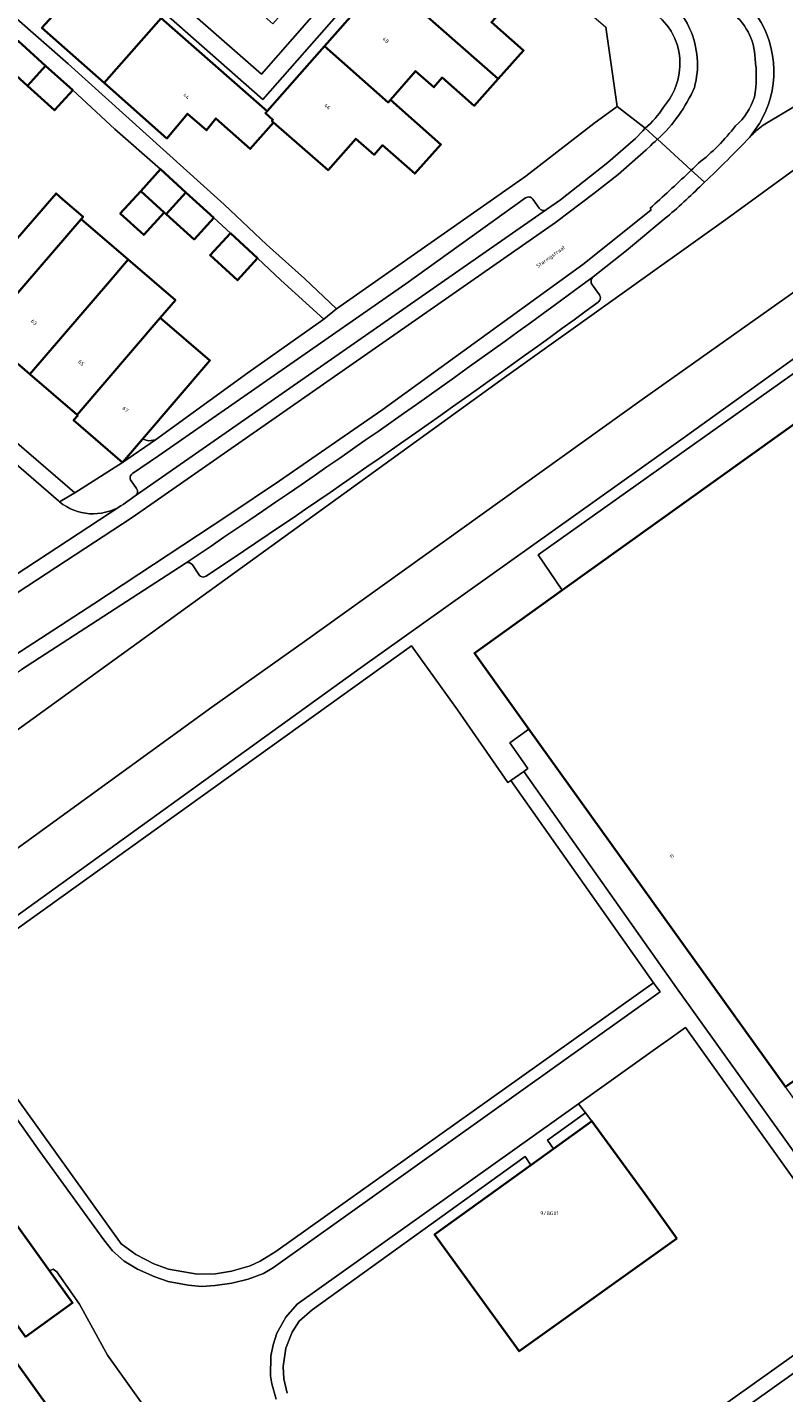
# Model space of a CAD drawing. Header units: metres. Extents: x 197700 to 204338, y 317132 to 325229.
# Tile 948 of 1056: x 198474 to 198546, y 321694 to 321823. Entities that reach past the tile are written whole.
import ezdxf
from ezdxf.enums import TextEntityAlignment as Align

# ---------------------------------------------------------------- set-up
doc = ezdxf.new("R2010")
doc.units = ezdxf.units.M
for name, color, linetype, lineweight in [('B-WE-IE-TERREINAFSCHEIDING_KUNSTMATIG_HEKWERK-G', 20, 'IE-TERREINAFSCHEIDING-KUNSTMATIG', 18), ('B-WE-OG-BEBOUWING-GV', 7, 'Continuous', 35), ('B-WE-OG-BEBOUWING-T18', 10, 'Continuous', 18), ('B-WE-OG-TERREIN_CULTUURSCHEIDING-GV', 7, 'Continuous', 18), ('B-WE-OG-TERREIN_ERF-GV', 7, 'Continuous', 18), ('B-WE-OG-TOPOGRAFIE-T18', 10, 'Continuous', 18), ('B-WE-VH-VERHARDING_ASFALT-GV', 252, 'Continuous', 18), ('B-WE-VH-VERHARDING_BETONSTRAATSTEEN-GV', 252, 'Continuous', 18), ('B-WE-VH-VERHARDING_OPEN-GV', 252, 'Continuous', 18), ('B-WE-VH-VERHARDING_TEGEL-GV', 252, 'Continuous', 18)]:
    doc.layers.add(name, color=color, linetype=linetype, lineweight=lineweight)
doc.styles.add('NLCS-ISO-M200-T18', font='NLCS-ISO.ttf', dxfattribs={"height": 0.36})
doc.linetypes.add('IE-TERREINAFSCHEIDING-KUNSTMATIG', pattern='A,4,[82,NLCS.SHX,S=0.75,R=90,X=0,Y=0],4,-2', length=10)

msp = doc.modelspace()

# ---------------------------------------------------------------- linework, layer by layer
at = {"layer": 'B-WE-IE-TERREINAFSCHEIDING_KUNSTMATIG_HEKWERK-G'}
msp.add_lwpolyline([(198561.092, 321816.061), (198550.496, 321812.791), (198539.994, 321805.173), (198519.003, 321790.175), (198445.589, 321737.124), (198407.619, 321710.163), (198355.784, 321673.714)], dxfattribs=at)
at = {"layer": 'B-WE-OG-BEBOUWING-GV'}
for points in [[(198507.552, 321828.051), (198518.387, 321818.513), (198520.802, 321821.212), (198517.756, 321823.892), (198518.572, 321824.802), (198516.799, 321826.339), (198519.432, 321829.36), (198513.414, 321834.701)], [(198480.976, 321818.143), (198486.41, 321824.292), (198476.367, 321833.124), (198476.25, 321832.991), (198475.532, 321833.622), (198475.435, 321833.511), (198475.268, 321833.657), (198473.065, 321831.133), (198476.323, 321828.257), (198475.355, 321827.225), (198477.13, 321825.614), (198475.077, 321823.363)], [(198518.387, 321818.513), (198507.552, 321828.051), (198501.897, 321821.636), (198507.94, 321816.295), (198508.164, 321816.548), (198510.527, 321819.258), (198512.287, 321817.724), (198513.071, 321818.638), (198516.118, 321815.977)], [(198486.41, 321824.292), (198480.976, 321818.143), (198486.936, 321812.87), (198488.898, 321815.21), (198490.695, 321813.652), (198491.595, 321814.777), (198494.852, 321811.881), (198497.063, 321814.381), (198496.908, 321814.518), (198497.012, 321814.636), (198496.29, 321815.274), (198496.453, 321815.46)], [(198473.704, 321817.869), (198475.426, 321819.773), (198472.852, 321822.107), (198471.127, 321820.205)], [(198497.063, 321814.381), (198502.237, 321809.86), (198504.869, 321812.848), (198506.622, 321811.314), (198507.425, 321812.225), (198510.478, 321809.527), (198512.948, 321812.301), (198508.164, 321816.548), (198507.94, 321816.295), (198501.897, 321821.636), (198496.453, 321815.46), (198496.29, 321815.274), (198497.012, 321814.636), (198496.908, 321814.518)], [(198475.426, 321819.773), (198473.704, 321817.869), (198476.269, 321815.543), (198477.994, 321817.445)], [(198488.75, 321807.744), (198486.325, 321809.945), (198484.45, 321807.88), (198486.682, 321805.853), (198486.875, 321805.678)], [(198469.435, 321794.346), (198478.798, 321805.223), (198478.983, 321805.438), (198477.064, 321807.09), (198476.413, 321807.65), (198472.358, 321802.94), (198470.433, 321804.592), (198464.946, 321798.199)], [(198486.682, 321805.853), (198484.45, 321807.88), (198482.51, 321805.744), (198484.742, 321803.717)], [(198491.391, 321805.346), (198488.75, 321807.744), (198486.875, 321805.678), (198489.516, 321803.28)], [(198469.435, 321794.346), (198473.924, 321790.494), (198481.475, 321799.292), (198483.265, 321801.378), (198478.798, 321805.223)], [(198492.967, 321803.892), (198491.037, 321801.801), (198493.627, 321799.41), (198495.549, 321801.491)], [(198473.924, 321790.494), (198478.413, 321786.641), (198486.314, 321795.831), (198487.755, 321797.513), (198483.265, 321801.378), (198481.475, 321799.292)], [(198586.394, 321770.589), (198577.166, 321783.466), (198574.762, 321786.821), (198571.881, 321790.841), (198565.748, 321799.399), (198565.69, 321799.48), (198524.472, 321769.988), (198516.13, 321764.02), (198521.314, 321756.795), (198545.674, 321722.843), (198582.75, 321749.42), (198595.18, 321758.33), (198588.789, 321767.247)], [(198478.413, 321786.641), (198478.474, 321786.589), (198478.072, 321786.12), (198482.728, 321782.125), (198484.618, 321784.327), (198491.022, 321791.79), (198486.314, 321795.831)], [(198535.366, 321708.459), (198532.358, 321712.668), (198527.293, 321719.613), (198523.641, 321716.98), (198521.487, 321715.426), (198512.359, 321708.844), (198520.376, 321697.762)]]:
    msp.add_lwpolyline(points, close=True, dxfattribs=at)
msp.add_lwpolyline([(198479.701, 321686.826), (198470.518, 321699.646), (198472.248, 321700.885), (198473.498, 321699.139), (198477.984, 321702.351), (198475.805, 321705.395), (198474.062, 321707.829), (198470.633, 321712.555), (198464.355, 321708.25), (198464.082, 321708.631), (198461.694, 321711.966), (198455.48, 321720.64), (198450.577, 321717.128), (198447.948, 321715.245), (198414.855, 321691.544)], dxfattribs=at)
at = {"layer": 'B-WE-OG-TERREIN_CULTUURSCHEIDING-GV'}
for points in [[(198505.194, 321840.906), (198509.141, 321837.413), (198497.004, 321823.753), (198493.088, 321827.267), (198491.515, 321825.494), (198488.119, 321828.507), (198486.792, 321826.978), (198495.917, 321818.978), (198512.21, 321837.566), (198506.622, 321842.361)], [(198324.162, 321660.411), (198328.808, 321654.809), (198341.844, 321663.977), (198355.784, 321673.714), (198407.619, 321710.163), (198445.589, 321737.124), (198519.003, 321790.175), (198539.994, 321805.173), (198550.496, 321812.791), (198561.092, 321816.061), (198555.218, 321821.103), (198554.96, 321820.927), (198543.548, 321814.115)], [(198542.37, 321813.077), (198542.271, 321812.975)], [(198534.447, 321805.423), (198534.395, 321805.422), (198530.566, 321802.241), (198527.425, 321799.747)], [(198527.333, 321798.937), (198527.997, 321798.031)], [(198488.668, 321772.537), (198473.148, 321762.462), (198473.099, 321762.43)], [(198489.979, 321771.468), (198489.361, 321772.397)]]:
    msp.add_lwpolyline(points, dxfattribs=at)
for points in [[(198543.548, 321814.115, 0.053937), (198542.37, 321813.077)], [(198542.271, 321812.975, -0.0101708), (198537.987, 321808.706)], [(198537.987, 321808.706, -0.008022), (198534.447, 321805.423)], [(198527.425, 321799.747, 0.4142476), (198527.333, 321798.937)], [(198527.997, 321798.031, -0.4155591), (198527.89, 321797.332)], [(198527.89, 321797.332, -0.0110992), (198490.673, 321771.329)], [(198489.361, 321772.397, 0.413608), (198488.668, 321772.537)], [(198490.673, 321771.329, -0.4148119), (198489.979, 321771.468)]]:
    msp.add_lwpolyline(points, format="xyb", dxfattribs=at)
at = {"layer": 'B-WE-OG-TERREIN_ERF-GV'}
for points in [[(198513.533, 321836.43), (198496.041, 321816.578), (198477.597, 321832.834)], [(198425.629, 321824.547), (198440.552, 321811.639), (198478.208, 321779.218), (198482.728, 321782.125), (198478.072, 321786.12), (198478.474, 321786.589), (198478.413, 321786.641), (198473.924, 321790.494), (198469.435, 321794.346), (198464.946, 321798.199), (198460.457, 321802.051), (198455.968, 321805.904), (198451.479, 321809.756), (198446.99, 321813.609), (198442.487, 321817.473), (198442.076, 321816.994), (198437.373, 321821.03), (198445.726, 321830.763)], [(198467.28, 321828.972), (198477.554, 321819.954), (198492.376, 321806.596), (198496.386, 321802.791), (198500, 321799.586), (198503.039, 321796.69), (198521.015, 321809.302), (198527.477, 321814.278), (198529.689, 321815.91), (198528.629, 321823.425)], [(198486.41, 321824.292), (198496.453, 321815.46), (198501.897, 321821.636), (198507.552, 321828.051)], [(198517.756, 321823.892), (198520.802, 321821.212), (198518.387, 321818.513), (198516.118, 321815.977), (198513.071, 321818.638), (198512.287, 321817.724), (198510.527, 321819.258), (198508.164, 321816.548), (198512.948, 321812.301), (198510.478, 321809.527), (198507.425, 321812.225), (198506.622, 321811.314), (198504.869, 321812.848), (198502.237, 321809.86), (198497.063, 321814.381), (198494.852, 321811.881), (198491.595, 321814.777), (198490.695, 321813.652), (198488.898, 321815.21), (198486.936, 321812.87), (198480.976, 321818.143), (198475.077, 321823.363), (198477.13, 321825.614)], [(198472.358, 321802.94), (198476.413, 321807.65), (198477.064, 321807.09), (198478.983, 321805.438), (198478.798, 321805.223), (198483.265, 321801.378), (198487.755, 321797.513), (198486.314, 321795.831), (198491.022, 321791.79), (198484.618, 321784.327), (198485.225, 321784.167), (198485.85, 321784.257), (198494.621, 321790.627), (198501.824, 321795.729), (198497.745, 321799.404), (198495.549, 321801.491), (198493.627, 321799.41), (198491.037, 321801.801), (198492.967, 321803.892), (198491.391, 321805.346), (198489.516, 321803.28), (198486.875, 321805.678), (198486.682, 321805.853), (198484.742, 321803.717), (198482.51, 321805.744), (198484.45, 321807.88), (198486.325, 321809.945), (198481.992, 321813.762), (198477.994, 321817.445), (198476.269, 321815.543), (198473.704, 321817.869), (198471.127, 321820.205)], [(198550.496, 321812.791), (198539.994, 321805.173), (198519.003, 321790.175), (198445.589, 321737.124), (198407.619, 321710.163), (198355.784, 321673.714)], [(198390.638, 321686.741), (198434.27, 321717.943), (198445.578, 321726.128), (198469.593, 321743.225), (198491.193, 321758.892), (198500, 321765.12), (198532.077, 321788.096), (198553.291, 321803.113)]]:
    msp.add_lwpolyline(points, dxfattribs=at)
for points in [[(198524.472, 321769.988), (198565.69, 321799.48), (198565.748, 321799.399), (198566.262, 321799.733), (198565.325, 321800.198), (198564.413, 321800.487), (198562.938, 321800.703), (198561.162, 321800.482), (198559.623, 321799.897), (198558.684, 321799.324), (198553.612, 321795.644), (198522.204, 321773.343)], [(198484.618, 321784.327), (198482.728, 321782.125), (198485.85, 321784.257), (198485.225, 321784.167)], [(198545.674, 321722.843), (198521.314, 321756.795), (198519.501, 321755.496), (198521.196, 321753.066), (198520.82, 321752.779), (198535.323, 321732.239), (198560.208, 321697.516), (198558.982, 321696.643), (198555.175, 321701.877), (198514.447, 321672.893), (198515.85, 321670.881), (198554.45, 321698.51), (198558.91, 321692.3), (198564.64, 321696.41)]]:
    msp.add_lwpolyline(points, close=True, dxfattribs=at)
at = {"layer": 'B-WE-VH-VERHARDING_ASFALT-GV'}
for points in [[(198543.548, 321814.115), (198554.96, 321820.927), (198555.218, 321821.103), (198555.33, 321821.18), (198555.081, 321821.476), (198556.946, 321822.839), (198560.331, 321825.226), (198563.804, 321827.886), (198568.393, 321831.266), (198575.033, 321836.574), (198582.37, 321842.727), (198585.975, 321845.879), (198593.113, 321852.222), (198596.646, 321855.413), (198603.59, 321861.912), (198612.308, 321870.578), (198616.123, 321874.643), (198618.164, 321876.906), (198620.204, 321879.17), (198624.277, 321884.112), (198630.656, 321891.48), (198636.999, 321898.883)], [(198476.745, 321778.38), (198476.65, 321778.46), (198424.706, 321823.405)], [(198533.522, 321812.788), (198533.468, 321812.838), (198532.359, 321813.853), (198532.139, 321813.58), (198531.432, 321812.877), (198528.79, 321810.573), (198524.317, 321807.058), (198522.977, 321806.124), (198483.932, 321778.941), (198482.778, 321778.138), (198482.55, 321777.988), (198470.485, 321770.089)], [(198532.359, 321813.853), (198533.468, 321812.838), (198533.522, 321812.788)], [(198543.195, 321814.276), (198542.271, 321812.975), (198542.37, 321813.077)], [(198542.271, 321812.975), (198543.195, 321814.276)], [(198533.054, 321812.375), (198532.855, 321812.176), (198532.455, 321811.779), (198529.776, 321809.442), (198527.481, 321807.636), (198523.834, 321804.893), (198483.635, 321776.907), (198477.312, 321772.758), (198467.198, 321766.143), (198455.51, 321758.538), (198434.465, 321744.847), (198393.797, 321718.387), (198379.417, 321708.986), (198361.812, 321697.679), (198355.384, 321693.564), (198354.582, 321692.951), (198337.996, 321680.387), (198322.213, 321668.436), (198319.296, 321666.228), (198317.465, 321664.453), (198316.116, 321662.289), (198315.328, 321659.864), (198315.148, 321657.32), (198315.587, 321654.808)], [(198355.384, 321693.564), (198361.812, 321697.679), (198379.417, 321708.986), (198393.797, 321718.387), (198434.465, 321744.847), (198455.51, 321758.538), (198467.198, 321766.143), (198477.312, 321772.758), (198483.635, 321776.907), (198523.834, 321804.893), (198527.481, 321807.636), (198529.776, 321809.442), (198532.455, 321811.779), (198532.855, 321812.176), (198533.054, 321812.375)], [(198533.522, 321812.788), (198536.726, 321809.86)], [(198536.726, 321809.86), (198533.522, 321812.788)], [(198536.726, 321809.86), (198537.987, 321808.706)], [(198537.987, 321808.706), (198536.726, 321809.86)], [(198533.03, 321806.445), (198532.82, 321806.257), (198532.927, 321806.09), (198530.208, 321803.896), (198526.415, 321800.909), (198507.351, 321787.091), (198497.633, 321780.382), (198492.735, 321777.084), (198480.015, 321768.707), (198446.409, 321746.896), (198370.776, 321697.811), (198367.375, 321695.633), (198365.691, 321694.519), (198360.674, 321691.124), (198359.024, 321689.959), (198356.969, 321688.487), (198326.75, 321665.55), (198326.143, 321665.13), (198324.84, 321664.002), (198324.029, 321663.095), (198323.34, 321662.091), (198322.786, 321661.007), (198322.507, 321660.285), (198326.156, 321663.182)], [(198360.674, 321691.124), (198365.691, 321694.519), (198367.375, 321695.633), (198370.776, 321697.811), (198446.409, 321746.896), (198480.015, 321768.707), (198492.735, 321777.084), (198497.633, 321780.382), (198507.351, 321787.091), (198526.415, 321800.909), (198530.208, 321803.896), (198532.927, 321806.09), (198532.82, 321806.257), (198533.03, 321806.445)], [(198527.425, 321799.747), (198530.566, 321802.241), (198534.395, 321805.422), (198534.447, 321805.423)], [(198470.485, 321770.089), (198482.55, 321777.988)], [(198371.575, 321696.542), (198371.594, 321696.554), (198442.965, 321742.874), (198443.047, 321742.927), (198447.225, 321745.638), (198447.311, 321745.694), (198473.099, 321762.43), (198473.148, 321762.462), (198488.668, 321772.537)]]:
    msp.add_lwpolyline(points, dxfattribs=at)
for points in [[(198533.396, 321826.854, -0.1516749), (198536.6, 321823.254)], [(198536.6, 321823.254, 0.1516749), (198533.396, 321826.854)], [(198542.782, 321820.45, 0.2411194), (198540.354, 321824.968)], [(198540.354, 321824.968, -0.2411194), (198542.782, 321820.45)], [(198533.689, 321824.377, -0.2491963), (198535.611, 321819.362)], [(198542.998, 321824.476, -0.2877514), (198543.195, 321814.276)], [(198543.195, 321814.276, 0.2877514), (198542.998, 321824.476)], [(198536.6, 321823.254, -0.1712643), (198537.026, 321817.707)], [(198537.026, 321817.707, 0.1712643), (198536.6, 321823.254)], [(198542.725, 321816.784, 0.0799213), (198542.782, 321820.45)], [(198542.782, 321820.45, -0.0799213), (198542.725, 321816.784)], [(198535.611, 321819.362, -0.1573553), (198534.075, 321815.825)], [(198537.026, 321817.707, -0.1038436), (198533.522, 321812.788)], [(198533.522, 321812.788, 0.1038436), (198537.026, 321817.707)], [(198540.93, 321814.058, 0.133838), (198542.725, 321816.784)], [(198542.725, 321816.784, -0.133838), (198540.93, 321814.058)], [(198534.075, 321815.825, -0.0773648), (198532.359, 321813.853)], [(198537.4, 321810.509, 0.0608842), (198540.93, 321814.058)], [(198540.93, 321814.058, -0.0608842), (198537.4, 321810.509)], [(198542.37, 321813.077, -0.053937), (198543.548, 321814.115)], [(198533.522, 321812.788, -0.0108123), (198533.054, 321812.375)], [(198533.054, 321812.375, 0.0108123), (198533.522, 321812.788)], [(198537.987, 321808.706, 0.0101708), (198542.271, 321812.975)], [(198533.03, 321806.445, 0.0088402), (198536.726, 321809.86)], [(198536.726, 321809.86, -0.0088402), (198533.03, 321806.445)], [(198536.726, 321809.86, 0.0021954), (198537.4, 321810.509)], [(198537.4, 321810.509, -0.0021954), (198536.726, 321809.86)], [(198534.447, 321805.423, 0.008022), (198537.987, 321808.706)], [(198488.668, 321772.537, 0.0115407), (198527.425, 321799.747)], [(198482.55, 321777.988, -0.3207494), (198476.745, 321778.38)]]:
    msp.add_lwpolyline(points, format="xyb", dxfattribs=at)
at = {"layer": 'B-WE-VH-VERHARDING_BETONSTRAATSTEEN-GV'}
for points in [[(198520.985, 321807.223), (198509.632, 321799.07), (198486.129, 321782.731), (198483.671, 321781.081)], [(198522.281, 321806.249), (198521.687, 321807.102)], [(198483.932, 321778.941), (198522.977, 321806.124)], [(198527.997, 321798.031), (198527.333, 321798.937)], [(198483.539, 321780.38), (198484.056, 321779.637)], [(198489.361, 321772.397), (198489.979, 321771.468)]]:
    msp.add_lwpolyline(points, dxfattribs=at)
for points in [[(198521.687, 321807.102, 0.4182211), (198520.985, 321807.223)], [(198522.977, 321806.124, -0.4107021), (198522.281, 321806.249)], [(198527.425, 321799.747, -0.0115407), (198488.668, 321772.537)], [(198527.333, 321798.937, -0.4142476), (198527.425, 321799.747)], [(198527.89, 321797.332, 0.4155591), (198527.997, 321798.031)], [(198490.673, 321771.329, 0.0110992), (198527.89, 321797.332)], [(198483.671, 321781.081, 0.4203539), (198483.539, 321780.38)], [(198484.056, 321779.637, -0.4111798), (198483.932, 321778.941)], [(198488.668, 321772.537, -0.413608), (198489.361, 321772.397)], [(198489.979, 321771.468, 0.4148119), (198490.673, 321771.329)]]:
    msp.add_lwpolyline(points, format="xyb", dxfattribs=at)
at = {"layer": 'B-WE-VH-VERHARDING_OPEN-GV'}
for points in [[(198553.291, 321803.113), (198532.077, 321788.096), (198500, 321765.12), (198491.193, 321758.892), (198469.593, 321743.225), (198445.578, 321726.128), (198434.27, 321717.943), (198390.638, 321686.741)], [(198404.612, 321690.476), (198454.479, 321726.146), (198456.441, 321726.66), (198457.066, 321726.673), (198467.987, 321734.37), (198468.598, 321735.483), (198469.947, 321737.135), (198505.288, 321762.607), (198535.945, 321784.435), (198558.687, 321800.75)], [(198558.687, 321800.75), (198535.945, 321784.435), (198505.288, 321762.607), (198469.947, 321737.135)], [(198471.473, 321736.961), (198510.169, 321764.724), (198514.544, 321758.647), (198519.318, 321751.743), (198519.581, 321751.943), (198520.82, 321752.779), (198521.196, 321753.066), (198519.501, 321755.496), (198521.314, 321756.795), (198516.13, 321764.02), (198524.472, 321769.988), (198522.204, 321773.343), (198553.612, 321795.644)], [(198560.208, 321697.516), (198535.323, 321732.239), (198520.82, 321752.779), (198519.581, 321751.943), (198533.148, 321732.742), (198533.772, 321731.866), (198497.048, 321705.697), (198496.098, 321705.147), (198494.661, 321704.608), (198493.111, 321704.219), (198491.524, 321703.993), (198490.211, 321703.918), (198488.948, 321704.03), (198487.048, 321704.391), (198485.797, 321704.816), (198484.134, 321705.553), (198482.884, 321706.302), (198481.783, 321707.302), (198480.957, 321708.34), (198474.863, 321716.715), (198468.405, 321725.829)], [(198468.405, 321725.829), (198474.863, 321716.715), (198480.957, 321708.34), (198481.783, 321707.302), (198482.884, 321706.302), (198484.134, 321705.553), (198485.797, 321704.816), (198487.048, 321704.391), (198488.948, 321704.03), (198490.211, 321703.918), (198491.524, 321703.993), (198493.111, 321704.219), (198494.661, 321704.608), (198496.098, 321705.147), (198497.048, 321705.697), (198533.772, 321731.866), (198533.148, 321732.742), (198497.297, 321707.223), (198495.81, 321706.309), (198494.835, 321705.871), (198493.085, 321705.357), (198491.548, 321705.119), (198489.81, 321705.068), (198487.097, 321705.554), (198485.709, 321706.041), (198483.996, 321706.953), (198482.607, 321707.953), (198470.081, 321725.354)], [(198497.32, 321693.217), (198496.906, 321694.679), (198496.781, 321695.43), (198496.804, 321697.306), (198497.028, 321698.356), (198497.39, 321699.482), (198498.239, 321700.996), (198499.313, 321702.222), (198526.018, 321721.232), (198533.765, 321726.787), (198534.491, 321727.286), (198536.181, 321728.472), (198554.389, 321703.004)], [(198513.378, 321673.837), (198554.389, 321703.004), (198536.181, 321728.472), (198534.491, 321727.286), (198533.765, 321726.787), (198526.018, 321721.232), (198526.697, 321720.385), (198527.293, 321719.613), (198532.358, 321712.668), (198535.366, 321708.459), (198520.376, 321697.762), (198512.359, 321708.844), (198521.487, 321715.426), (198520.947, 321716.249), (198500.72, 321701.682), (198499.502, 321700.621), (198498.828, 321699.583), (198498.229, 321698.044), (198497.992, 321696.318), (198498.056, 321695.13), (198498.357, 321693.792)], [(198498.357, 321693.792), (198498.056, 321695.13), (198497.992, 321696.318), (198498.229, 321698.044), (198498.828, 321699.583), (198499.502, 321700.621), (198500.72, 321701.682), (198520.947, 321716.249), (198521.487, 321715.426), (198523.641, 321716.98), (198523.074, 321717.785), (198526.697, 321720.385), (198526.018, 321721.232), (198499.313, 321702.222), (198498.239, 321700.996), (198497.39, 321699.482), (198497.028, 321698.356), (198496.804, 321697.306), (198496.781, 321695.43), (198496.906, 321694.679), (198497.32, 321693.217)], [(198470.633, 321712.555), (198474.062, 321707.829), (198475.805, 321705.395), (198476.133, 321705.548), (198476.496, 321705.286), (198478.649, 321702.223), (198481.315, 321697.397), (198485.745, 321691.172)]]:
    msp.add_lwpolyline(points, dxfattribs=at)
for points in [[(198519.581, 321751.943), (198519.318, 321751.743), (198514.544, 321758.647), (198510.169, 321764.724), (198471.473, 321736.961), (198470.136, 321735.597), (198469.074, 321733.92), (198468.688, 321732.732), (198468.414, 321731.031), (198468.415, 321729.743), (198468.679, 321728.18), (198469.43, 321726.492), (198470.081, 321725.354), (198482.607, 321707.953), (198483.996, 321706.953), (198485.709, 321706.041), (198487.097, 321705.554), (198489.81, 321705.068), (198491.548, 321705.119), (198493.085, 321705.357), (198494.835, 321705.871), (198495.81, 321706.309), (198497.297, 321707.223), (198533.148, 321732.742)], [(198526.697, 321720.385), (198523.074, 321717.785), (198523.641, 321716.98), (198527.293, 321719.613)], [(198475.805, 321705.395), (198477.984, 321702.351), (198473.498, 321699.139), (198472.248, 321700.885), (198470.518, 321699.646), (198479.701, 321686.826), (198485.745, 321691.172), (198481.315, 321697.397), (198478.649, 321702.223), (198476.496, 321705.286), (198476.133, 321705.548)], [(198554.389, 321703.004), (198513.378, 321673.837), (198511.68, 321672.629), (198503.385, 321666.73), (198502.897, 321666.381), (198505.226, 321663.277), (198515.85, 321670.881), (198514.447, 321672.893), (198555.175, 321701.877)]]:
    msp.add_lwpolyline(points, close=True, dxfattribs=at)
at = {"layer": 'B-WE-VH-VERHARDING_TEGEL-GV'}
for points in [[(198482.86, 321838.829), (198477.597, 321832.834), (198496.041, 321816.578), (198513.533, 321836.43), (198512.21, 321837.566), (198495.917, 321818.978), (198486.792, 321826.978), (198488.119, 321828.507), (198487.012, 321829.489), (198486.762, 321829.512), (198485.545, 321828.091), (198480.002, 321832.951), (198496.426, 321851.648), (198495.106, 321852.777), (198484.633, 321840.848)], [(198424.677, 321823.43), (198424.706, 321823.405), (198476.65, 321778.46), (198476.745, 321778.38), (198478.208, 321779.218), (198440.552, 321811.639), (198425.629, 321824.547)]]:
    msp.add_lwpolyline(points, close=True, dxfattribs=at)
for points in [[(198506.622, 321842.361), (198512.21, 321837.566), (198513.533, 321836.43), (198528.629, 321823.425), (198529.689, 321815.91), (198532.359, 321813.853)], [(198464.831, 321829.178), (198472.852, 321822.107), (198475.426, 321819.773), (198477.994, 321817.445), (198481.992, 321813.762), (198486.325, 321809.945), (198488.75, 321807.744), (198491.391, 321805.346), (198492.967, 321803.892), (198495.549, 321801.491), (198497.745, 321799.404), (198501.824, 321795.729), (198503.039, 321796.69), (198500, 321799.586), (198496.386, 321802.791), (198492.376, 321806.596), (198477.554, 321819.954), (198467.28, 321828.972)], [(198522.977, 321806.124), (198524.317, 321807.058), (198528.79, 321810.573), (198531.432, 321812.877), (198532.139, 321813.58), (198532.359, 321813.853), (198529.689, 321815.91), (198527.477, 321814.278), (198521.015, 321809.302), (198503.039, 321796.69), (198501.824, 321795.729), (198494.621, 321790.627), (198485.85, 321784.257), (198482.728, 321782.125), (198478.208, 321779.218), (198476.745, 321778.38)], [(198483.671, 321781.081), (198486.129, 321782.731), (198509.632, 321799.07), (198520.985, 321807.223)], [(198521.687, 321807.102), (198522.281, 321806.249)], [(198484.056, 321779.637), (198483.539, 321780.38)], [(198482.55, 321777.988), (198482.778, 321778.138), (198483.932, 321778.941)]]:
    msp.add_lwpolyline(points, dxfattribs=at)
for points in [[(198535.611, 321819.362, 0.2491963), (198533.689, 321824.377)], [(198534.075, 321815.825, 0.1573553), (198535.611, 321819.362)], [(198532.359, 321813.853, 0.0773648), (198534.075, 321815.825)], [(198520.985, 321807.223, -0.4182211), (198521.687, 321807.102)], [(198522.281, 321806.249, 0.4107021), (198522.977, 321806.124)], [(198483.539, 321780.38, -0.4203539), (198483.671, 321781.081)], [(198483.932, 321778.941, 0.4111798), (198484.056, 321779.637)], [(198476.745, 321778.38, 0.3207494), (198482.55, 321777.988)]]:
    msp.add_lwpolyline(points, format="xyb", dxfattribs=at)

# ---------------------------------------------------------------- texts
at = {"layer": 'B-WE-OG-BEBOUWING-T18', "style": 'NLCS-ISO-M200-T18'}
for s, rotation, p in [('48', 318.6, (198507.725, 321822.198)), ('44', 318.7, (198488.79, 321816.872)), ('46', 318.6, (198502.176, 321815.903)), ('63', 319.4, (198474.313, 321795.431)), ('65', 319.4, (198478.804, 321791.577)), ('67', 319.4, (198483.006, 321787.157)), ('11', 35.6, (198534.889, 321744.736))]:
    msp.add_text(s, height=0.36, rotation=rotation, dxfattribs=at).set_placement(p, align=Align.MIDDLE)
msp.add_text('9/BG01', height=0.36, dxfattribs=at).set_placement((198523.256, 321710.859), align=Align.MIDDLE)
at = {"layer": 'B-WE-OG-TOPOGRAFIE-T18', "style": 'NLCS-ISO-M200-T18'}
msp.add_text('Staringstraat', height=0.36, rotation=35.8, dxfattribs=at).set_placement((198523.412, 321801.613), align=Align.MIDDLE)

doc.saveas('drawing.dxf')
